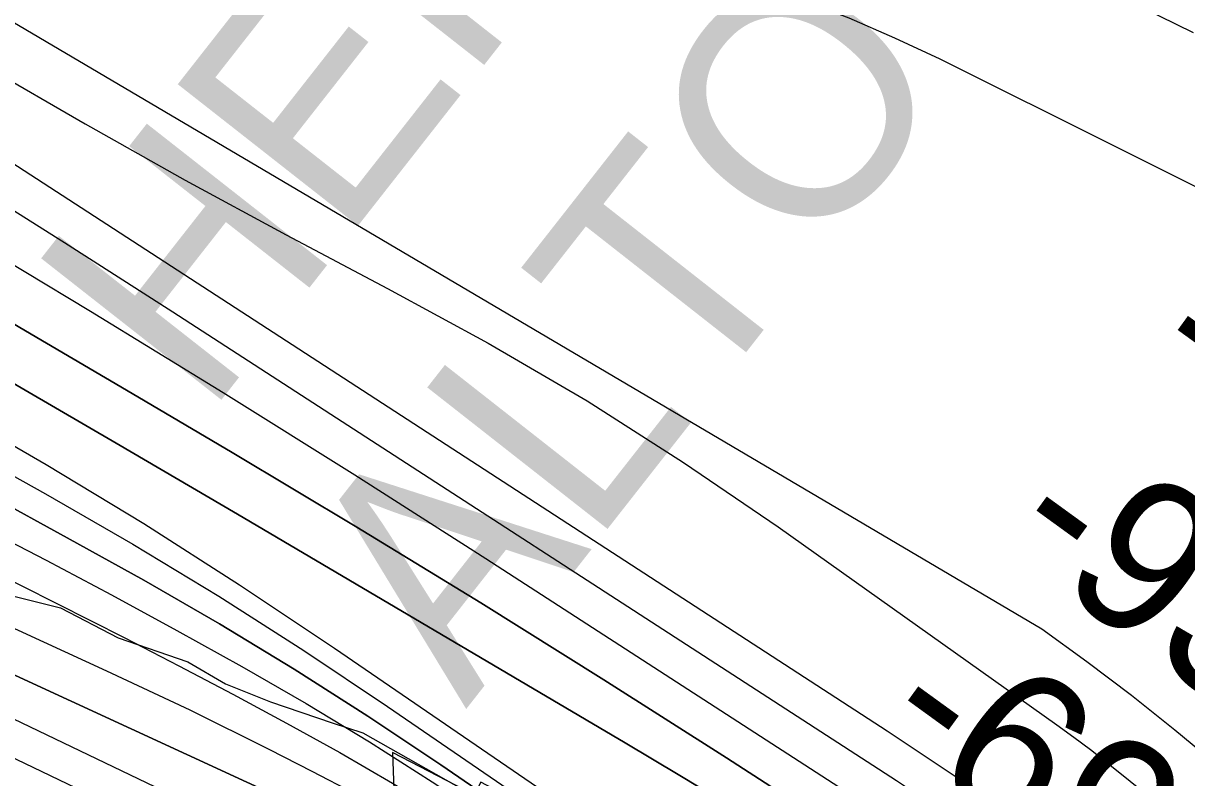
# Model space of a CAD drawing. Extents: x 3263578 to 3301413, y 764927 to 798602.
# Drawn here: x 3279758 to 3280266, y 784752 to 785082 of the extents above; entities that cross this region are included whole.
import ezdxf

# ---------------------------------------------------------------- set-up
doc = ezdxf.new("R2010")
doc.units = 0
for name, color, linetype in [('V-RIVR-EDGE', 7, 'Continuous'), ('V-RIVR-RANG', 7, 'Continuous'), ('V-RRAP-RVMT', 7, 'Continuous'), ('V-TOPO-DPTH', 7, 'Continuous'), ('V-TOPO-GNAM-IDEN', 7, 'Continuous'), ('V-TOPO-MAJR', 7, 'Continuous'), ('V-TOPO-MINR', 7, 'Continuous'), ('V-TOPO-WATR', 7, 'Continuous')]:
    doc.layers.add(name, color=color, linetype=linetype)

msp = doc.modelspace()

# ---------------------------------------------------------------- linework, layer by layer
at = {"layer": 'V-RIVR-EDGE'}
msp.add_lwpolyline([(3279632.9, 784841.32), (3279656.39, 784847.35), (3279672.05, 784854.27), (3279687.69, 784851.19), (3279717.66, 784840.68), (3279774.13, 784826.63), (3279799.31, 784813.53), (3279829.71, 784803.02), (3279846.21, 784793.42), (3279865.75, 784785.54), (3279892.68, 784776.35), (3279906.14, 784771.97), (3279957.79, 784742.72), (3279977.75, 784724.85), (3280015.53, 784712.15), (3280037.24, 784702.53), (3280064.15, 784683.77), (3280104.52, 784662.37), (3280143.15, 784640.11), (3280216.11, 784613.41), (3280244.77, 784601.61), (3280271.66, 784578.07)], dxfattribs=at)
at = {"layer": 'V-RRAP-RVMT'}
msp.add_lwpolyline([(3280383.26, 784543.21), (3280223.78, 784626.91), (3280217.25, 784613.68), (3279957.56, 784750.46), (3279954.75, 784745.03), (3279919.02, 784763.47), (3279920.48, 784723.05), (3279891.57, 784712.39), (3279851.98, 784709.42), (3279796.77, 784724.63), (3279716.82, 784760.33), (3279629.27, 784848.46), (3279619.43, 784864.61), (3279550.93, 784887.51), (3279521.19, 784818.37), (3279393.5, 784870.34), (3279399.86, 784887.49), (3279326.97, 784922.86), (3279358.95, 784991.62), (3279326.08, 784990.94), (3279319.94, 785030.79)], dxfattribs=at)
at = {"layer": 'V-TOPO-DPTH'}
for points in [[(3280108.79, 784602.57), (3280105.13, 784605.71), (3280097.02, 784611.99), (3280088.7, 784618), (3280032.76, 784656.33), (3280020.24, 784664.67), (3280007.58, 784672.77), (3279994.71, 784680.53), (3279981.7, 784688.07), (3279968.52, 784695.33), (3279955.27, 784702.44), (3279941.9, 784709.34), (3279928.46, 784716.1), (3279905.15, 784727.58), (3279879.74, 784739.29), (3279174.84, 785064.24), (3279120.7, 785099.29), (3279091.25, 785118.28), (3279061.77, 785137.21), (3279032.22, 785156.03), (3279002.62, 785174.79), (3278840.16, 785277.38), (3278816.77, 785291.74), (3277912.96, 785738.88)], [(3280131.31, 784623.15), (3280123.78, 784629.61), (3280103.21, 784645.54), (3280082.1, 784660.8), (3279940.06, 784758.12), (3279908.29, 784779.27), (3279876.16, 784799.84), (3279843.49, 784819.54), (3279810.46, 784838.66), (3279777.07, 784857.18), (3279743.56, 784875.47), (3279709.86, 784893.42), (3279676.04, 784911.14), (3279159.21, 785172.23), (3279139.14, 785184.84), (3279119.16, 785197.61), (3279099.34, 785210.61), (3279079.62, 785223.77), (3278979.94, 785291.14)], [(3280131.31, 784623.15), (3280123.78, 784629.61), (3280103.21, 784645.54), (3280082.1, 784660.8), (3279940.06, 784758.12), (3279908.29, 784779.27), (3279876.16, 784799.84), (3279843.49, 784819.54), (3279810.46, 784838.66), (3279777.07, 784857.18), (3279743.56, 784875.47), (3279709.86, 784893.42), (3279676.04, 784911.14), (3279159.21, 785172.23), (3279139.14, 785184.84), (3279119.16, 785197.61), (3279099.34, 785210.61), (3279079.62, 785223.77), (3278979.94, 785291.14)], [(3279064.7, 785181.82), (3279074.47, 785175.45), (3279081.37, 785171.02), (3279088.3, 785166.64), (3279095.28, 785162.35), (3279102.3, 785158.11), (3279658.05, 784883.18), (3279692.83, 784867.74), (3279727.18, 784851.29), (3279802.15, 784813.42), (3279825.82, 784801.27), (3279849.39, 784788.91), (3279872.79, 784776.24), (3279896.08, 784763.37), (3279919.1, 784750.04), (3279941.87, 784736.31), (3279964.26, 784721.97), (3279986.41, 784707.23), (3280085.4, 784639.4), (3280100.12, 784628.77), (3280114.45, 784617.66), (3280120.05, 784612.86)], [(3279064.7, 785181.82), (3279074.47, 785175.45), (3279081.37, 785171.02), (3279088.3, 785166.64), (3279095.28, 785162.35), (3279102.3, 785158.11), (3279658.05, 784883.18), (3279692.83, 784867.74), (3279727.18, 784851.29), (3279802.15, 784813.42), (3279825.82, 784801.27), (3279849.39, 784788.91), (3279872.79, 784776.24), (3279896.08, 784763.37), (3279919.1, 784750.04), (3279941.87, 784736.31), (3279964.26, 784721.97), (3279986.41, 784707.23), (3280085.4, 784639.4), (3280100.12, 784628.77), (3280114.45, 784617.66), (3280120.05, 784612.86)], [(3279235.65, 785175.84), (3279550.12, 785009.25), (3279594, 784985.8), (3279637.77, 784962.14), (3279681.36, 784938.16), (3279724.84, 784913.97), (3279767.88, 784889.05), (3279810.46, 784863.37), (3279852.32, 784836.57), (3279893.72, 784809.01), (3280078.79, 784682.2), (3280106.3, 784662.32), (3280133.1, 784641.56), (3280142.57, 784633.44)], [(3279235.65, 785175.84), (3279550.12, 785009.25), (3279594, 784985.8), (3279637.77, 784962.14), (3279681.36, 784938.16), (3279724.84, 784913.97), (3279767.88, 784889.05), (3279810.46, 784863.37), (3279852.32, 784836.57), (3279893.72, 784809.01), (3280078.79, 784682.2), (3280106.3, 784662.32), (3280133.1, 784641.56), (3280142.57, 784633.44)], [(3279483.25, 785105.32), (3279542.63, 785071.46), (3279551.29, 785066.59), (3279615.1, 785030.47), (3279678.75, 784994.06), (3279742.15, 784957.23), (3279805.39, 784920.12), (3279849.04, 784894.31), (3279903.42, 784861.72), (3279957.54, 784828.72), (3280011.27, 784795.08), (3280064.75, 784761.04), (3280147.21, 784707.86), (3280159.16, 784699.94), (3280170.98, 784691.83), (3280182.59, 784683.42), (3280190.65, 784677.37)], [(3280190.65, 784677.37), (3280182.59, 784683.42), (3280170.98, 784691.83), (3280159.16, 784699.94), (3280147.21, 784707.86), (3280064.75, 784761.04), (3280011.27, 784795.08), (3279957.54, 784828.72), (3279903.42, 784861.72), (3279849.04, 784894.31), (3279805.39, 784920.12), (3279742.15, 784957.23), (3279678.75, 784994.06), (3279615.1, 785030.47), (3279551.29, 785066.59), (3279542.63, 785071.46), (3279483.25, 785105.32)], [(3280178.75, 784666.49), (3280172.15, 784671.57), (3280167.05, 784675.39), (3280161.89, 784679.13), (3280156.63, 784682.73), (3280151.31, 784686.24), (3280115.29, 784709.4), (3280091.82, 784724.28), (3280068.25, 784738.99), (3280044.5, 784753.42), (3280020.65, 784767.67), (3279851.39, 784867.45), (3279798.4, 784898.46), (3279745.27, 784929.25), (3279691.94, 784959.7), (3279638.49, 784989.92), (3279584.99, 785020.06), (3279531.57, 785050.34), (3279478.25, 785080.81)], [(3280178.75, 784666.49), (3280172.15, 784671.57), (3280167.05, 784675.39), (3280161.89, 784679.13), (3280156.63, 784682.73), (3280151.31, 784686.24), (3280115.29, 784709.4), (3280091.82, 784724.28), (3280068.25, 784738.99), (3280044.5, 784753.42), (3280020.65, 784767.67), (3279851.39, 784867.45), (3279798.4, 784898.46), (3279745.27, 784929.25), (3279691.94, 784959.7), (3279638.49, 784989.92), (3279584.99, 785020.06), (3279531.57, 785050.34), (3279478.25, 785080.81)]]:
    msp.add_lwpolyline(points, dxfattribs=at)
at = {"layer": 'V-TOPO-MAJR'}
msp.add_lwpolyline([(3279370.9, 785196.02), (3279494.24, 785126.56), (3279553.22, 785093.09), (3279612.06, 785059.36), (3279670.67, 785025.24), (3279729.13, 784990.86), (3279787.27, 784955.95), (3279845.13, 784920.59), (3279902.58, 784884.55), (3279959.74, 784848.07), (3280143.12, 784729.5), (3280161.7, 784717.16), (3280180.07, 784704.52), (3280198.12, 784691.44), (3280202.47, 784688.17)], dxfattribs=at)
at = {"layer": 'V-TOPO-MINR'}
for points in [[(3278738.01, 785924.06), (3279215.23, 785385.03), (3279231.91, 785367.32), (3279249.25, 785350.33), (3279267.6, 785334.44), (3279286.62, 785319.27), (3279458.42, 785190.67), (3279502.36, 785158.86), (3279546.95, 785128.02), (3279592.51, 785098.63), (3279638.71, 785070.21), (3279685.23, 785042.24), (3279731.52, 785013.91), (3279777.48, 784985.03), (3279823.21, 784955.78), (3280139.04, 784751.17), (3280164.24, 784734.4), (3280189.17, 784717.23), (3280213.66, 784699.46), (3280214.3, 784698.98)], [(3277912.96, 785738.88), (3278816.77, 785291.74), (3278840.16, 785277.38), (3279002.62, 785174.79), (3279032.22, 785156.03), (3279061.77, 785137.21), (3279091.25, 785118.28), (3279120.7, 785099.29), (3279174.84, 785064.24), (3279879.74, 784739.29), (3279905.15, 784727.58), (3279928.46, 784716.1), (3279941.9, 784709.34), (3279955.27, 784702.44), (3279968.52, 784695.33), (3279981.7, 784688.07), (3279994.71, 784680.53), (3280007.58, 784672.77), (3280020.24, 784664.67), (3280032.76, 784656.33), (3280088.7, 784618), (3280097.02, 784611.99), (3280105.13, 784605.71), (3280108.79, 784602.57)], [(3278945.46, 785715.04), (3279232.35, 785384.98), (3279244.65, 785371.72), (3279257.46, 785359.02), (3279271.07, 785347.16), (3279285.19, 785335.87), (3279412.47, 785240.59), (3279445.38, 785216.76), (3279478.76, 785193.65), (3279512.87, 785171.62), (3279547.45, 785150.3), (3279582.27, 785129.31), (3279616.92, 785108.06), (3279651.32, 785086.4), (3279685.55, 785064.47), (3280134.97, 784772.84), (3280166.79, 784751.64), (3280198.26, 784729.94), (3280226.08, 784709.75)], [(3280312.32, 784989.08), (3280158.02, 785065.92), (3280138.28, 785075.19), (3280118.29, 785083.84), (3280097.92, 785091.56), (3280077.29, 785098.66), (3280056.43, 785105.12), (3280035.5, 785111.35), (3280014.48, 785117.25), (3279993.39, 785122.92), (3279957.38, 785132.3), (3279918.88, 785144.05), (3279881.23, 785157.85), (3279844.86, 785174.73), (3279809.33, 785193.65), (3279361.77, 785456.54)], [(3279282.33, 785369.06), (3279321.77, 785339.53), (3279332.01, 785332.11), (3279342.4, 785324.92), (3279353.01, 785318.06), (3279363.77, 785311.42), (3279374.67, 785305.01), (3279385.6, 785298.65), (3279396.6, 785292.4), (3279407.63, 785286.22), (3280202.42, 784817.43), (3280222.08, 784803.09), (3280241.49, 784788.42), (3280260.53, 784773.28), (3280278.98, 784758.09)], [(3280268.58, 785077.41), (3280253.8, 785084.77), (3280239.05, 785092.18), (3280224.31, 785099.63), (3280000.54, 785213.18), (3279950.67, 785237.54), (3279900.34, 785260.88), (3279849.33, 785282.68), (3279797.86, 785303.45), (3279738.62, 785326.33), (3279716.41, 785334.86), (3279694.2, 785343.36), (3279671.95, 785351.8), (3279649.7, 785360.2), (3279627.7, 785369.12)], [(3278937.38, 785345.55), (3279109.69, 785226.84), (3279121.23, 785218.99), (3279132.84, 785211.23), (3279144.53, 785203.6), (3279156.29, 785196.07), (3279232.29, 785148.01), (3279239.55, 785143.75), (3279246.97, 785139.83), (3279613.06, 784960.14), (3279651.92, 784939.58), (3279690.66, 784918.79), (3279729.22, 784897.66), (3279767.66, 784876.31), (3279805.69, 784854.29), (3279843.31, 784831.6), (3279880.31, 784807.91), (3279916.9, 784783.56), (3280080.44, 784671.5), (3280104.76, 784653.93), (3280128.44, 784635.58), (3280136.94, 784628.29)], [(3278979.94, 785291.14), (3279079.62, 785223.77), (3279099.34, 785210.61), (3279119.16, 785197.61), (3279139.14, 785184.84), (3279159.21, 785172.23), (3279676.04, 784911.14), (3279709.86, 784893.42), (3279743.56, 784875.47), (3279777.07, 784857.18), (3279810.46, 784838.66), (3279843.49, 784819.54), (3279876.16, 784799.84), (3279908.29, 784779.27), (3279940.06, 784758.12), (3280082.1, 784660.8), (3280103.21, 784645.54), (3280123.78, 784629.61), (3280131.31, 784623.15)], [(3279478.66, 785217.15), (3279501.64, 785203.54), (3279524.65, 785189.98), (3279547.68, 785176.44), (3279741.55, 785062.74), (3279784.93, 785037.75), (3279828.57, 785013.21), (3279872.58, 784989.36), (3279916.84, 784965.96), (3279960.75, 784942.01), (3280003.93, 784916.87), (3280046.02, 784889.95), (3280087.39, 784861.84), (3280208.93, 784775.48), (3280216.32, 784770.13), (3280223.64, 784764.67), (3280230.84, 784759.08), (3280237.98, 784753.38), (3280256.94, 784737.95)], [(3279056.32, 785214.04), (3279080.29, 785198.35), (3279104.37, 785182.85), (3279128.64, 785167.63), (3279153.03, 785152.61), (3279584.6, 784940.53), (3279613.34, 784926.52), (3279739.06, 784862.24), (3279767.82, 784847.32), (3279796.46, 784832.18), (3279824.93, 784816.71), (3279853.27, 784801.02), (3279881.3, 784784.79), (3279909.02, 784768.07), (3279936.29, 784750.61), (3279963.25, 784732.67), (3280083.75, 784650.1), (3280101.66, 784637.15), (3280119.11, 784623.64), (3280125.68, 784618)], [(3279235.65, 785175.84), (3279550.12, 785009.25), (3279594, 784985.8), (3279637.77, 784962.14), (3279681.36, 784938.16), (3279724.84, 784913.97), (3279767.88, 784889.05), (3279810.46, 784863.37), (3279852.32, 784836.57), (3279893.72, 784809.01), (3280078.79, 784682.2), (3280106.3, 784662.32), (3280133.1, 784641.56), (3280142.57, 784633.44)], [(3279052.96, 785164.73), (3279074.09, 785151.29), (3279095.19, 785137.79), (3279116.25, 785124.24), (3279137.39, 785110.79), (3279158.63, 785097.54), (3279180.06, 785084.58), (3279201.6, 785071.8), (3279794.17, 784799.13), (3279830.54, 784782.04), (3279865.29, 784764.7), (3279883.85, 784755.27), (3279902.33, 784745.66), (3279920.66, 784735.78), (3279938.89, 784725.71), (3279956.91, 784715.28), (3279974.73, 784704.54), (3279992.26, 784693.31), (3280009.59, 784681.78), (3280087.05, 784628.7), (3280098.57, 784620.38), (3280109.79, 784611.69), (3280114.42, 784607.71)], [(3279049.58, 785123.3), (3279071.26, 785109.37), (3279092.9, 785095.38), (3279932.16, 784692.46), (3279947.87, 784687.13), (3279963.25, 784680.89), (3279978.4, 784674.06), (3279991.72, 784667.58), (3280000, 784663.45), (3280008.24, 784659.24), (3280016.4, 784654.87), (3280024.51, 784650.42), (3280032.52, 784645.78), (3280040.44, 784641), (3280048.22, 784636.02), (3280055.93, 784630.89), (3280090.36, 784607.3), (3280095.48, 784603.6), (3280100.46, 784599.74), (3280103.16, 784597.42)], [(3279483.25, 785105.32), (3279542.63, 785071.46), (3279551.29, 785066.59), (3279615.1, 785030.47), (3279678.75, 784994.06), (3279742.15, 784957.23), (3279805.39, 784920.12), (3279849.04, 784894.31), (3279903.42, 784861.72), (3279957.54, 784828.72), (3280011.27, 784795.08), (3280064.75, 784761.04), (3280147.21, 784707.86), (3280159.16, 784699.94), (3280170.98, 784691.83), (3280182.59, 784683.42), (3280190.65, 784677.37)], [(3279065.25, 785091.52), (3280027.74, 784629.43), (3280033.55, 784627.85), (3280039.27, 784626.02), (3280044.87, 784623.83), (3280050.37, 784621.4), (3280055, 784619.17), (3280058.12, 784617.64), (3280061.21, 784616.07), (3280064.27, 784614.44), (3280067.32, 784612.77), (3280070.32, 784611.03), (3280073.29, 784609.24), (3280076.21, 784607.37), (3280079.1, 784605.45), (3280092.01, 784596.6), (3280093.93, 784595.21), (3280095.8, 784593.76), (3280097.53, 784592.28)], [(3279478.25, 785080.81), (3279531.57, 785050.34), (3279584.99, 785020.06), (3279638.49, 784989.92), (3279691.94, 784959.7), (3279745.27, 784929.25), (3279798.4, 784898.46), (3279851.39, 784867.45), (3280020.65, 784767.67), (3280044.5, 784753.42), (3280068.25, 784738.99), (3280091.82, 784724.28), (3280115.29, 784709.4), (3280151.31, 784686.24), (3280156.63, 784682.73), (3280161.89, 784679.13), (3280167.05, 784675.39), (3280172.15, 784671.57), (3280178.75, 784666.49)]]:
    msp.add_lwpolyline(points, dxfattribs=at)
at = {"layer": 'V-TOPO-WATR'}
msp.add_lwpolyline([(3279064.7, 785181.82), (3279074.47, 785175.45), (3279081.37, 785171.02), (3279088.3, 785166.64), (3279095.28, 785162.35), (3279102.3, 785158.11), (3279658.05, 784883.18), (3279692.83, 784867.74), (3279727.18, 784851.29), (3279802.15, 784813.42), (3279825.82, 784801.27), (3279849.39, 784788.91), (3279872.79, 784776.24), (3279896.08, 784763.37), (3279919.1, 784750.04), (3279941.87, 784736.31), (3279964.26, 784721.97), (3279986.41, 784707.23), (3280085.4, 784639.4), (3280100.12, 784628.77), (3280114.45, 784617.66), (3280120.05, 784612.86)], dxfattribs=at)

# ---------------------------------------------------------------- texts
at = {"layer": 'V-RIVR-RANG'}
for s, p in [('-94', (3280245.55, 784932.29)), ('-93', (3280183.92, 784853.46)), ('-69', (3280127.84, 784770.6))]:
    msp.add_text(s, height=67, rotation=324.044, dxfattribs=at).set_placement(p)
at = {"layer": 'V-TOPO-GNAM-IDEN'}
for s, p in [('HERMITAGE OR', (3279837.6, 784908.71)), ('ALTO LANDING', (3279951.05, 784782.21))]:
    msp.add_text(s, height=99.9998, rotation=51.8785, dxfattribs=at).set_placement(p)

doc.saveas('drawing.dxf')
